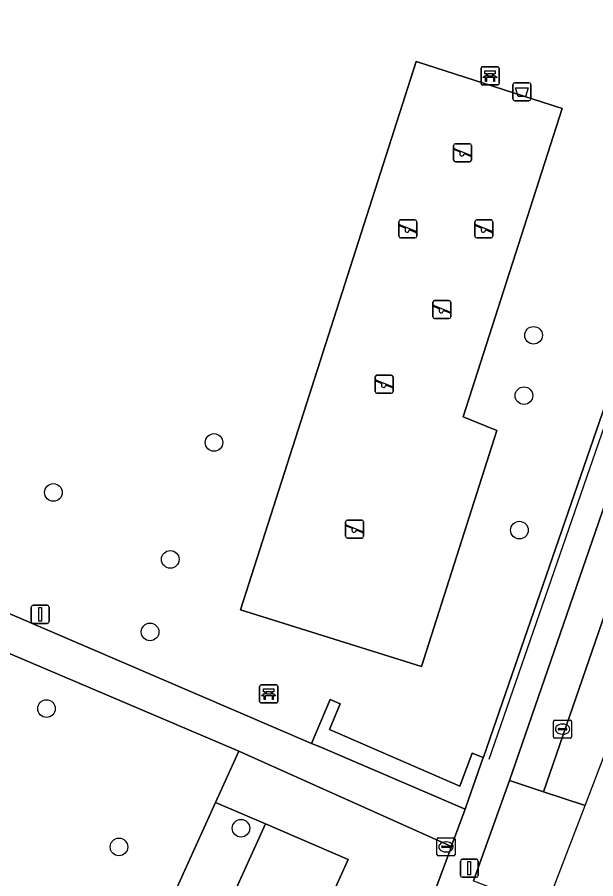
# Model space of a CAD drawing. Extents: x 162803 to 163818, y 381639 to 382475.
# Drawn here: x 163689.79 to 163721.84, y 381951.42 to 381999.14 of the extents above; entities that cross this region are included whole.
import ezdxf

# ---------------------------------------------------------------- set-up
doc = ezdxf.new("R2010")
doc.units = 0
for name, color, linetype in [('IMGEO_Afvalbak', 7, 'Continuous'), ('IMGEO_Bank', 7, 'Continuous'), ('IMGEO_Boom', 7, 'Continuous'), ('IMGEO_Groenvoorziening', 7, 'Continuous'), ('IMGEO_Haag', 7, 'Continuous'), ('IMGEO_Hek', 7, 'Continuous'), ('IMGEO_Kolk', 7, 'Continuous'), ('IMGEO_Lichtmast', 7, 'Continuous'), ('IMGEO_Parkeervlak_open', 7, 'Continuous'), ('IMGEO_Rijbaan_lokaal_open', 7, 'Continuous'), ('IMGEO_Speelvoorziening', 7, 'Continuous'), ('IMGEO_Terreindeel_zand', 7, 'Continuous'), ('IMGEO_Voetpad_gesloten', 7, 'Continuous'), ('IMGEO_Voetpad_open', 7, 'Continuous')]:
    doc.layers.add(name, color=color, linetype=linetype)

msp = doc.modelspace()

# ---------------------------------------------------------------- linework, layer by layer
at = {"layer": 'IMGEO_Afvalbak'}
for p, q in [((163717.25, 381994.612), (163717.25, 381995.412)), ((163717.25, 381995.412), (163717.25, 381994.612)), ((163717.35, 381995.512), (163718.14, 381995.512)), ((163718.14, 381995.512), (163717.35, 381995.512)), ((163718.24, 381995.412), (163718.24, 381994.612)), ((163718.24, 381994.612), (163718.24, 381995.412)), ((163718.14, 381994.512), (163717.35, 381994.512)), ((163717.35, 381994.512), (163718.14, 381994.512))]:
    msp.add_line(p, q, dxfattribs=at)
msp.add_lwpolyline([(163717.393, 381995.226), (163718.097, 381995.226), (163717.948, 381994.756), (163717.542, 381994.756), (163717.393, 381995.226)], dxfattribs=at)
for centre, start, end in [((163717.35, 381995.412), 90, 180), ((163717.35, 381995.412), 90, 180), ((163718.14, 381995.412), 0, 90), ((163718.14, 381995.412), 360, 90), ((163717.35, 381994.612), 180, 270), ((163717.35, 381994.612), 180, 270), ((163718.14, 381994.612), 270, 0), ((163718.14, 381994.612), 270, 0)]:
    msp.add_arc(centre, 0.1, start, end, dxfattribs=at)
at = {"layer": 'IMGEO_Bank'}
for p, q in [((163715.484, 381995.471), (163715.484, 381996.312)), ((163715.484, 381996.312), (163715.484, 381995.471)), ((163715.559, 381996.396), (163716.4, 381996.396)), ((163716.4, 381996.396), (163715.559, 381996.396)), ((163716.484, 381996.321), (163716.484, 381995.48)), ((163716.484, 381995.48), (163716.484, 381996.321)), ((163716.181, 381995.794), (163715.788, 381995.794)), ((163715.793, 381995.902), (163715.793, 381996.008)), ((163715.837, 381996.008), (163715.837, 381995.902)), ((163716.125, 381996.014), (163715.843, 381996.014)), ((163715.843, 381995.896), (163716.125, 381995.896)), ((163716.131, 381995.902), (163716.131, 381996.008)), ((163716.175, 381996.008), (163716.175, 381995.902)), ((163716.409, 381995.396), (163715.568, 381995.396)), ((163715.568, 381995.396), (163716.409, 381995.396)), ((163703.221, 381961.23), (163703.221, 381962.071)), ((163703.221, 381962.071), (163703.221, 381961.23)), ((163703.296, 381962.155), (163704.137, 381962.155)), ((163704.137, 381962.155), (163703.296, 381962.155)), ((163704.221, 381962.08), (163704.221, 381961.239)), ((163704.221, 381961.239), (163704.221, 381962.08)), ((163703.918, 381961.553), (163703.525, 381961.553)), ((163703.53, 381961.661), (163703.53, 381961.767)), ((163703.574, 381961.767), (163703.574, 381961.661)), ((163703.862, 381961.773), (163703.58, 381961.773)), ((163703.58, 381961.655), (163703.862, 381961.655)), ((163703.868, 381961.661), (163703.868, 381961.767)), ((163703.912, 381961.767), (163703.912, 381961.661)), ((163704.146, 381961.155), (163703.305, 381961.155)), ((163703.305, 381961.155), (163704.146, 381961.155))]:
    msp.add_line(p, q, dxfattribs=at)
for points in [[(163715.731, 381995.794), (163715.589, 381995.794), (163715.701, 381995.896), (163715.787, 381995.896)], [(163715.787, 381996.014), (163715.701, 381996.014), (163715.701, 381996.175), (163716.264, 381996.175), (163716.264, 381996.014), (163716.181, 381996.014)], [(163715.781, 381995.787), (163715.781, 381995.58), (163715.738, 381995.58), (163715.738, 381995.787)], [(163716.181, 381995.896), (163716.264, 381995.896), (163716.376, 381995.794), (163716.237, 381995.794)], [(163716.231, 381995.787), (163716.231, 381995.58), (163716.187, 381995.58), (163716.187, 381995.787)], [(163703.524, 381961.773), (163703.438, 381961.773), (163703.438, 381961.934), (163704.001, 381961.934), (163704.001, 381961.773), (163703.918, 381961.773)], [(163703.468, 381961.553), (163703.326, 381961.553), (163703.438, 381961.655), (163703.524, 381961.655)], [(163703.518, 381961.546), (163703.518, 381961.339), (163703.475, 381961.339), (163703.475, 381961.546)], [(163703.918, 381961.655), (163704.001, 381961.655), (163704.113, 381961.553), (163703.974, 381961.553)], [(163703.968, 381961.546), (163703.968, 381961.339), (163703.924, 381961.339), (163703.924, 381961.546)]]:
    msp.add_lwpolyline(points, dxfattribs=at)
for centre, radius, start, end in [((163715.562, 381996.318), 0.0779, 92.4484, 184.2845), ((163715.562, 381996.318), 0.0779, 92.4484, 184.2845), ((163716.406, 381996.318), 0.0779, 2.4484, 94.2845), ((163716.406, 381996.318), 0.0779, 2.4484, 94.2845), ((163715.731, 381995.787), 0.00671, 2.8957, 87.1043), ((163715.788, 381995.787), 0.00671, 92.8957, 177.1043), ((163715.786, 381996.007), 0.00671, 2.8957, 87.1043), ((163715.786, 381995.903), 0.00671, 272.8957, 357.1043), ((163715.843, 381996.007), 0.00671, 92.8957, 177.1043), ((163715.843, 381995.903), 0.00671, 182.8957, 267.1043), ((163716.125, 381996.007), 0.00671, 2.8957, 87.1043), ((163716.125, 381995.903), 0.00671, 272.8957, 357.1043), ((163716.182, 381996.007), 0.00671, 92.8957, 177.1043), ((163716.182, 381995.903), 0.00671, 182.8957, 267.1043), ((163716.18, 381995.787), 0.00671, 2.8957, 87.1043), ((163716.237, 381995.787), 0.00671, 92.8957, 177.1043), ((163715.562, 381995.474), 0.0779, 182.4484, 274.2845), ((163715.562, 381995.474), 0.0779, 182.4484, 274.2845), ((163716.406, 381995.474), 0.0779, 272.4484, 4.2845), ((163716.406, 381995.474), 0.0779, 272.4484, 4.2845), ((163703.299, 381962.077), 0.0779, 92.4484, 184.2845), ((163703.299, 381962.077), 0.0779, 92.4484, 184.2845), ((163704.143, 381962.077), 0.0779, 2.4484, 94.2845), ((163704.143, 381962.077), 0.0779, 2.4484, 94.2845), ((163703.468, 381961.546), 0.00671, 2.8957, 87.1043), ((163703.525, 381961.546), 0.00671, 92.8957, 177.1043), ((163703.523, 381961.766), 0.00671, 2.8957, 87.1043), ((163703.523, 381961.662), 0.00671, 272.8957, 357.1043), ((163703.58, 381961.766), 0.00671, 92.8957, 177.1043), ((163703.58, 381961.662), 0.00671, 182.8957, 267.1043), ((163703.862, 381961.766), 0.00671, 2.8957, 87.1043), ((163703.862, 381961.662), 0.00671, 272.8957, 357.1043), ((163703.919, 381961.766), 0.00671, 92.8957, 177.1043), ((163703.919, 381961.662), 0.00671, 182.8957, 267.1043), ((163703.917, 381961.546), 0.00671, 2.8957, 87.1043), ((163703.974, 381961.546), 0.00671, 92.8957, 177.1043), ((163703.299, 381961.233), 0.0779, 182.4484, 274.2845), ((163703.299, 381961.233), 0.0779, 182.4484, 274.2845), ((163704.143, 381961.233), 0.0779, 272.4484, 4.2845), ((163704.143, 381961.233), 0.0779, 272.4484, 4.2845)]:
    msp.add_arc(centre, radius, start, end, dxfattribs=at)
at = {"layer": 'IMGEO_Boom'}
for centre in [(163718.392, 381981.521), (163717.862, 381978.179), (163700.692, 381975.585), (163691.794, 381972.815), (163717.61, 381970.729), (163698.271, 381969.108), (163697.149, 381965.088), (163691.414, 381960.842), (163702.188, 381954.213), (163695.429, 381953.178)]:
    msp.add_circle(centre, 0.489, dxfattribs=at)
at = {"layer": 'IMGEO_Groenvoorziening'}
msp.add_lwpolyline([(163655.943, 381980.464), (163706.097, 381958.919), (163707.124, 381961.356), (163707.687, 381961.113), (163707.082, 381959.684), (163714.318, 381956.547), (163714.99, 381958.37), (163715.606, 381958.143), (163715.612, 381958.161), (163730.206, 382000.382)], dxfattribs=at)
for points in [[(163711.886, 381996.688), (163719.969, 381994.086), (163714.5, 381976.997), (163716.351, 381976.252), (163712.181, 381963.168), (163702.151, 381966.312)], [(163700.779, 381955.649), (163702.07, 381958.48), (163667.907, 381973.014), (163662.341, 381960.061), (163667.469, 381957.861), (163665.576, 381953.533), (163660.418, 381955.866), (163646.516, 381923.468), (163679.56, 381908.86), (163680.262, 381910.409)], [(163715.606, 381958.143), (163714.99, 381958.37), (163714.318, 381956.547), (163707.082, 381959.684), (163707.687, 381961.113), (163707.124, 381961.356), (163706.097, 381958.919), (163706.606, 381958.7), (163714.611, 381955.275), (163714.65, 381955.378)], [(163713.839, 381953.211), (163702.07, 381958.48), (163700.779, 381955.649), (163703.536, 381954.464), (163708.13, 381952.489), (163687.704, 381907.45), (163695.585, 381904.316)], [(163703.536, 381954.464), (163700.779, 381955.649), (163680.262, 381910.409), (163683.053, 381909.299)], [(163687.704, 381907.45), (163708.13, 381952.489), (163703.536, 381954.464), (163683.053, 381909.299)]]:
    msp.add_lwpolyline(points, close=True, dxfattribs=at)
at = {"layer": 'IMGEO_Haag'}
msp.add_lwpolyline([(163715.606, 381958.143), (163714.99, 381958.37), (163714.318, 381956.547), (163707.082, 381959.684), (163707.687, 381961.113), (163707.124, 381961.356), (163706.097, 381958.919), (163706.606, 381958.7), (163714.611, 381955.275), (163714.65, 381955.378)], close=True, dxfattribs=at)
at = {"layer": 'IMGEO_Hek'}
msp.add_lwpolyline([(163716.892, 382005.746), (163728.319, 382002.987), (163730.339, 382000.691), (163729.775, 381998.002), (163725.686, 381986.209), (163725.599, 381985.956), (163715.916, 381958.028)], dxfattribs=at)
at = {"layer": 'IMGEO_Kolk'}
for p, q in [((163719.502, 381959.28), (163719.502, 381960.132)), ((163719.577, 381960.206), (163720.429, 381960.206)), ((163719.99, 381959.986), (163720.015, 381959.986)), ((163720.503, 381960.132), (163720.503, 381959.28)), ((163719.761, 381959.7), (163719.761, 381959.712)), ((163720.199, 381959.663), (163719.801, 381959.663)), ((163719.804, 381959.749), (163720.202, 381959.749)), ((163720.245, 381959.712), (163720.245, 381959.7)), ((163720.429, 381959.206), (163719.577, 381959.206)), ((163720.013, 381959.426), (163719.988, 381959.426)), ((163713.042, 381952.757), (163713.042, 381953.609)), ((163713.117, 381953.683), (163713.969, 381953.683)), ((163713.53, 381953.463), (163713.555, 381953.463)), ((163714.043, 381953.609), (163714.043, 381952.757)), ((163713.301, 381953.177), (163713.301, 381953.189)), ((163713.739, 381953.14), (163713.341, 381953.14)), ((163713.344, 381953.226), (163713.742, 381953.226)), ((163713.553, 381952.903), (163713.528, 381952.903)), ((163713.785, 381953.189), (163713.785, 381953.177)), ((163713.969, 381952.683), (163713.117, 381952.683))]:
    msp.add_line(p, q, dxfattribs=at)
for points in [[(163719.502, 381959.28), (163719.502, 381960.132)], [(163719.577, 381960.206), (163720.429, 381960.206)], [(163720.503, 381960.132), (163720.503, 381959.28)], [(163720.429, 381959.206), (163719.577, 381959.206)], [(163713.042, 381952.757), (163713.042, 381953.609)], [(163713.117, 381953.683), (163713.969, 381953.683)], [(163714.043, 381953.609), (163714.043, 381952.757)], [(163713.969, 381952.683), (163713.117, 381952.683)]]:
    msp.add_lwpolyline(points, dxfattribs=at)
for centre, radius, start, end in [((163719.579, 381960.13), 0.0765, 91.552, 178.448), ((163719.579, 381960.13), 0.0765, 91.552, 178.448), ((163720.427, 381960.13), 0.0765, 1.552, 88.448), ((163720.427, 381960.13), 0.0765, 1.552, 88.448), ((163719.801, 381959.709), 0.0403, 85.8775, 175.7526), ((163719.798, 381959.699), 0.0366, 178.938, 274.7102), ((163720.202, 381959.706), 0.043, 264.8664, 352.4533), ((163720.206, 381959.711), 0.0386, 1.7309, 96.639), ((163719.579, 381959.282), 0.0765, 181.552, 268.448), ((163719.579, 381959.282), 0.0765, 181.552, 268.448), ((163720.427, 381959.282), 0.0765, 271.552, 358.448), ((163720.427, 381959.282), 0.0765, 271.552, 358.448), ((163713.119, 381953.607), 0.0765, 91.552, 178.448), ((163713.119, 381953.607), 0.0765, 91.552, 178.448), ((163713.967, 381953.607), 0.0765, 1.552, 88.448), ((163713.967, 381953.607), 0.0765, 1.552, 88.448), ((163713.341, 381953.186), 0.0403, 85.8775, 175.7526), ((163713.338, 381953.176), 0.0366, 178.938, 274.7102), ((163713.742, 381953.183), 0.043, 264.8664, 352.4533), ((163713.746, 381953.188), 0.0386, 1.7309, 96.639), ((163713.119, 381952.759), 0.0765, 181.552, 268.448), ((163713.119, 381952.759), 0.0765, 181.552, 268.448), ((163713.967, 381952.759), 0.0765, 271.552, 358.448), ((163713.967, 381952.759), 0.0765, 271.552, 358.448)]:
    msp.add_arc(centre, radius, start, end, dxfattribs=at)
for centre, major_axis, ratio, start_param, end_param in [((163719.989, 381959.706), (-0.387, 0.002), 0.722429, 4.712389, 7.853982), ((163720.014, 381959.706), (-0.39, 0.002), 0.717154, 1.570796, 4.712389), ((163713.529, 381953.183), (-0.387, 0.002), 0.722429, 4.712389, 7.853982), ((163713.554, 381953.183), (-0.39, 0.002), 0.717154, 1.570796, 4.712389)]:
    msp.add_ellipse(centre, major_axis=major_axis, ratio=ratio, start_param=start_param, end_param=end_param, dxfattribs=at)
at = {"layer": 'IMGEO_Lichtmast'}
for p, q in [((163690.568, 381965.666), (163690.568, 381966.466)), ((163690.568, 381966.466), (163690.568, 381965.666)), ((163690.668, 381966.566), (163691.458, 381966.566)), ((163691.458, 381966.566), (163690.668, 381966.566)), ((163691.558, 381966.466), (163691.558, 381965.666)), ((163691.558, 381965.666), (163691.558, 381966.466)), ((163691.458, 381965.566), (163690.668, 381965.566)), ((163690.668, 381965.566), (163691.458, 381965.566)), ((163714.339, 381951.601), (163714.339, 381952.401)), ((163714.339, 381952.401), (163714.339, 381951.601)), ((163714.439, 381952.501), (163715.229, 381952.501)), ((163715.229, 381952.501), (163714.439, 381952.501)), ((163715.329, 381952.401), (163715.329, 381951.601)), ((163715.329, 381951.601), (163715.329, 381952.401)), ((163715.229, 381951.501), (163714.439, 381951.501)), ((163714.439, 381951.501), (163715.229, 381951.501))]:
    msp.add_line(p, q, dxfattribs=at)
for points in [[(163690.988, 381966.441), (163691.138, 381966.441), (163691.138, 381965.691), (163690.988, 381965.691), (163690.988, 381966.441)], [(163714.759, 381952.376), (163714.909, 381952.376), (163714.909, 381951.626), (163714.759, 381951.626), (163714.759, 381952.376)]]:
    msp.add_lwpolyline(points, dxfattribs=at)
for centre, start, end in [((163690.668, 381966.466), 90, 180), ((163690.668, 381966.466), 90, 180), ((163691.458, 381966.466), 0, 90), ((163691.458, 381966.466), 360, 90), ((163690.668, 381965.666), 180, 270), ((163690.668, 381965.666), 180, 270), ((163691.458, 381965.666), 270, 0), ((163691.458, 381965.666), 270, 0), ((163714.439, 381952.401), 90, 180), ((163714.439, 381952.401), 90, 180), ((163715.229, 381952.401), 0, 90), ((163715.229, 381952.401), 360, 90), ((163714.439, 381951.601), 180, 270), ((163714.439, 381951.601), 180, 270), ((163715.229, 381951.601), 270, 0), ((163715.229, 381951.601), 270, 0)]:
    msp.add_arc(centre, 0.1, start, end, dxfattribs=at)
at = {"layer": 'IMGEO_Parkeervlak_open'}
msp.add_lwpolyline([(163730.482, 381995.724), (163717.064, 381956.867), (163718.941, 381956.239), (163732.444, 381995.332)], dxfattribs=at)
at = {"layer": 'IMGEO_Rijbaan_lokaal_open'}
for points in [[(163721.244, 381955.481), (163736.527, 381995.448), (163732.905, 381996.683), (163732.444, 381995.332), (163718.941, 381956.239)], [(163719.072, 381949.802), (163721.244, 381955.481), (163718.941, 381956.239), (163717.064, 381956.867), (163715.074, 381951.3), (163716.913, 381950.599)]]:
    msp.add_lwpolyline(points, close=True, dxfattribs=at)
at = {"layer": 'IMGEO_Speelvoorziening'}
for p, q in [((163713.961, 381991.231), (163713.961, 381992.031)), ((163713.961, 381992.031), (163713.961, 381991.231)), ((163714.061, 381992.131), (163714.851, 381992.131)), ((163714.851, 381992.131), (163714.061, 381992.131)), ((163714.951, 381992.031), (163714.951, 381991.231)), ((163714.951, 381991.231), (163714.951, 381992.031)), ((163714.344, 381991.659), (163714.005, 381991.796)), ((163714.03, 381991.856), (163714.906, 381991.503)), ((163714.882, 381991.443), (163714.542, 381991.58)), ((163714.851, 381991.131), (163714.061, 381991.131)), ((163714.061, 381991.131), (163714.851, 381991.131)), ((163710.93, 381987.013), (163710.93, 381987.813)), ((163710.93, 381987.813), (163710.93, 381987.013)), ((163710.999, 381987.638), (163711.875, 381987.285)), ((163711.03, 381987.913), (163711.82, 381987.913)), ((163711.82, 381987.913), (163711.03, 381987.913)), ((163711.92, 381987.813), (163711.92, 381987.013)), ((163711.92, 381987.013), (163711.92, 381987.813)), ((163715.148, 381987.013), (163715.148, 381987.813)), ((163715.148, 381987.813), (163715.148, 381987.013)), ((163715.217, 381987.638), (163716.093, 381987.285)), ((163715.248, 381987.913), (163716.038, 381987.913)), ((163716.038, 381987.913), (163715.248, 381987.913)), ((163716.138, 381987.813), (163716.138, 381987.013)), ((163716.138, 381987.013), (163716.138, 381987.813)), ((163711.313, 381987.441), (163710.974, 381987.578)), ((163711.851, 381987.225), (163711.511, 381987.362)), ((163715.531, 381987.441), (163715.192, 381987.578)), ((163716.069, 381987.225), (163715.729, 381987.362)), ((163711.82, 381986.913), (163711.03, 381986.913)), ((163711.03, 381986.913), (163711.82, 381986.913)), ((163716.038, 381986.913), (163715.248, 381986.913)), ((163715.248, 381986.913), (163716.038, 381986.913)), ((163712.814, 381982.549), (163712.814, 381983.349)), ((163712.814, 381983.349), (163712.814, 381982.549)), ((163712.914, 381983.449), (163713.704, 381983.449)), ((163713.704, 381983.449), (163712.914, 381983.449)), ((163713.804, 381983.349), (163713.804, 381982.549)), ((163713.804, 381982.549), (163713.804, 381983.349)), ((163713.197, 381982.977), (163712.858, 381983.114)), ((163712.883, 381983.174), (163713.759, 381982.821)), ((163713.735, 381982.761), (163713.395, 381982.898)), ((163713.704, 381982.449), (163712.914, 381982.449)), ((163712.914, 381982.449), (163713.704, 381982.449)), ((163709.62, 381978.413), (163709.62, 381979.213)), ((163709.62, 381979.213), (163709.62, 381978.413)), ((163709.72, 381979.313), (163710.51, 381979.313)), ((163710.51, 381979.313), (163709.72, 381979.313)), ((163710.61, 381979.213), (163710.61, 381978.413)), ((163710.61, 381978.413), (163710.61, 381979.213)), ((163710.003, 381978.841), (163709.664, 381978.978)), ((163709.689, 381979.038), (163710.565, 381978.685)), ((163710.541, 381978.625), (163710.201, 381978.762)), ((163710.51, 381978.313), (163709.72, 381978.313)), ((163709.72, 381978.313), (163710.51, 381978.313)), ((163707.982, 381970.387), (163707.982, 381971.187)), ((163707.982, 381971.187), (163707.982, 381970.387)), ((163708.365, 381970.815), (163708.026, 381970.952)), ((163708.051, 381971.012), (163708.927, 381970.659)), ((163708.082, 381971.287), (163708.872, 381971.287)), ((163708.872, 381971.287), (163708.082, 381971.287)), ((163708.972, 381971.187), (163708.972, 381970.387)), ((163708.972, 381970.387), (163708.972, 381971.187)), ((163708.903, 381970.599), (163708.563, 381970.736)), ((163708.872, 381970.287), (163708.082, 381970.287)), ((163708.082, 381970.287), (163708.872, 381970.287))]:
    msp.add_line(p, q, dxfattribs=at)
for centre, radius, start, end in [((163714.061, 381992.031), 0.1, 90, 180), ((163714.061, 381992.031), 0.1, 90, 180), ((163714.851, 381992.031), 0.1, 0, 90), ((163714.851, 381992.031), 0.1, 360, 90), ((163714.018, 381991.826), 0.0327, 68.078, 248.078), ((163714.423, 381991.569), 0.12, 130.9928, 5.1632), ((163714.894, 381991.473), 0.0327, 248.078, 68.078), ((163714.061, 381991.231), 0.1, 180, 270), ((163714.061, 381991.231), 0.1, 180, 270), ((163714.851, 381991.231), 0.1, 270, 0), ((163714.851, 381991.231), 0.1, 270, 0), ((163711.03, 381987.813), 0.1, 90, 180), ((163711.03, 381987.813), 0.1, 90, 180), ((163710.987, 381987.608), 0.0327, 68.078, 248.078), ((163711.82, 381987.813), 0.1, 0, 90), ((163711.82, 381987.813), 0.1, 360, 90), ((163715.248, 381987.813), 0.1, 90, 180), ((163715.248, 381987.813), 0.1, 90, 180), ((163715.205, 381987.608), 0.0327, 68.078, 248.078), ((163716.038, 381987.813), 0.1, 0, 90), ((163716.038, 381987.813), 0.1, 360, 90), ((163711.392, 381987.351), 0.12, 130.9928, 5.1632), ((163711.863, 381987.255), 0.0327, 248.078, 68.078), ((163715.61, 381987.351), 0.12, 130.9928, 5.1632), ((163716.081, 381987.255), 0.0327, 248.078, 68.078), ((163711.03, 381987.013), 0.1, 180, 270), ((163711.03, 381987.013), 0.1, 180, 270), ((163711.82, 381987.013), 0.1, 270, 0), ((163711.82, 381987.013), 0.1, 270, 0), ((163715.248, 381987.013), 0.1, 180, 270), ((163715.248, 381987.013), 0.1, 180, 270), ((163716.038, 381987.013), 0.1, 270, 0), ((163716.038, 381987.013), 0.1, 270, 0), ((163712.914, 381983.349), 0.1, 90, 180), ((163712.914, 381983.349), 0.1, 90, 180), ((163713.704, 381983.349), 0.1, 0, 90), ((163713.704, 381983.349), 0.1, 360, 90), ((163712.871, 381983.144), 0.0327, 68.078, 248.078), ((163713.276, 381982.887), 0.12, 130.9928, 5.1632), ((163712.914, 381982.549), 0.1, 180, 270), ((163712.914, 381982.549), 0.1, 180, 270), ((163713.704, 381982.549), 0.1, 270, 0), ((163713.704, 381982.549), 0.1, 270, 0), ((163713.747, 381982.791), 0.0327, 248.078, 68.078), ((163709.72, 381979.213), 0.1, 90, 180), ((163709.72, 381979.213), 0.1, 90, 180), ((163710.51, 381979.213), 0.1, 0, 90), ((163710.51, 381979.213), 0.1, 360, 90), ((163709.677, 381979.008), 0.0327, 68.078, 248.078), ((163710.082, 381978.751), 0.12, 130.9928, 5.1632), ((163710.553, 381978.655), 0.0327, 248.078, 68.078), ((163709.72, 381978.413), 0.1, 180, 270), ((163709.72, 381978.413), 0.1, 180, 270), ((163710.51, 381978.413), 0.1, 270, 0), ((163710.51, 381978.413), 0.1, 270, 0), ((163708.082, 381971.187), 0.1, 90, 180), ((163708.082, 381971.187), 0.1, 90, 180), ((163708.039, 381970.982), 0.0327, 68.078, 248.078), ((163708.872, 381971.187), 0.1, 0, 90), ((163708.872, 381971.187), 0.1, 360, 90), ((163708.444, 381970.725), 0.12, 130.9928, 5.1632), ((163708.915, 381970.629), 0.0327, 248.078, 68.078), ((163708.082, 381970.387), 0.1, 180, 270), ((163708.082, 381970.387), 0.1, 180, 270), ((163708.872, 381970.387), 0.1, 270, 0), ((163708.872, 381970.387), 0.1, 270, 0)]:
    msp.add_arc(centre, radius, start, end, dxfattribs=at)
at = {"layer": 'IMGEO_Terreindeel_zand'}
msp.add_lwpolyline([(163719.969, 381994.086), (163711.886, 381996.688), (163702.151, 381966.312), (163712.181, 381963.168), (163716.351, 381976.252), (163714.5, 381976.997)], close=True, dxfattribs=at)
at = {"layer": 'IMGEO_Voetpad_gesloten'}
msp.add_lwpolyline([(163656.954, 381977.865), (163666.137, 381973.747), (163667.907, 381973.014), (163702.07, 381958.48), (163713.839, 381953.211), (163713.852, 381953.247), (163714.611, 381955.275), (163706.606, 381958.7), (163706.097, 381958.919), (163655.943, 381980.464)], dxfattribs=at)
at = {"layer": 'IMGEO_Voetpad_open'}
for points in [[(163730.206, 382000.382), (163715.612, 381958.161), (163715.606, 381958.143), (163714.65, 381955.378), (163714.611, 381955.275), (163713.852, 381953.247), (163713.839, 381953.211), (163695.585, 381904.316), (163695.579, 381904.299), (163694.991, 381902.724), (163693.937, 381899.904), (163693.924, 381899.868), (163693.457, 381898.613), (163693.449, 381898.593), (163689.895, 381889.074), (163691.406, 381888.452), (163693.745, 381894.657), (163694.057, 381894.805)], [(163715.074, 381951.3), (163717.064, 381956.867), (163730.482, 381995.724)]]:
    msp.add_lwpolyline(points, dxfattribs=at)

doc.saveas('drawing.dxf')
